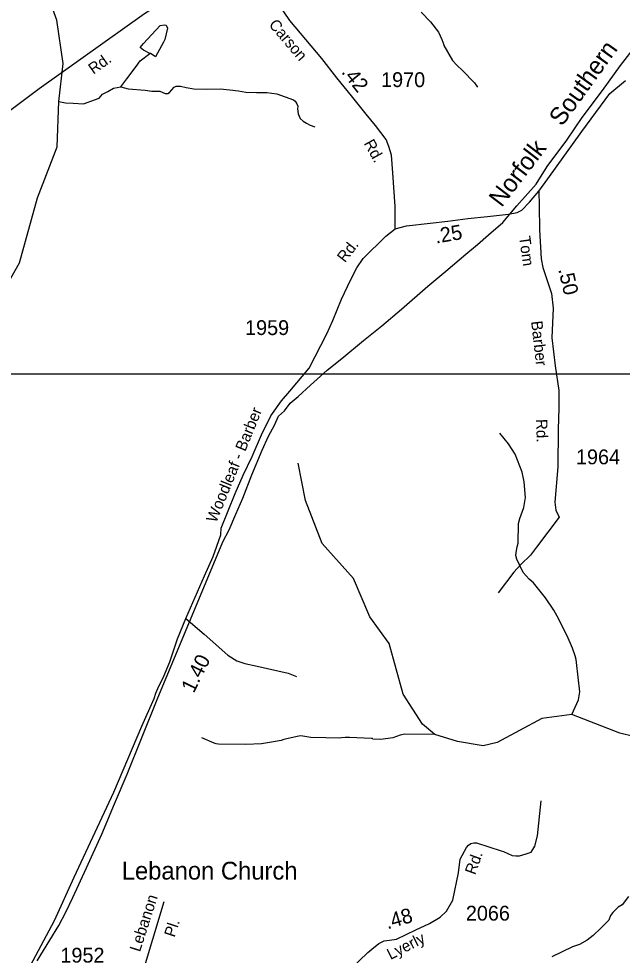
# Model space of a CAD drawing. Extents: x 1473865 to 1648260, y 639067 to 773536.
# Drawn here: x 1516748 to 1521842, y 728401 to 736297 of the extents above; entities that cross this region are included whole.
import ezdxf

# ---------------------------------------------------------------- set-up
doc = ezdxf.new("R2010")
doc.units = 0
for name, color, linetype in [('Exist Cultural Church with Cemetery Label', 7, 'Continuous'), ('Exist Hydrographic Creek Single Shore', 7, 'Continuous'), ('Exist Hydrographic Misc Water Feature', 7, 'Continuous'), ('Exist Railroad Mainline', 7, 'Continuous'), ('Exist Railroad Mainline Label', 7, 'Continuous'), ('Exist Road Non-System Type 51', 7, 'Continuous'), ('Exist Road Non-System Type 51 Label', 7, 'Continuous'), ('Exist Road Secondary Mileage Hundredths English Label', 7, 'Continuous'), ('Exist Road Secondary Type 51 Attributed', 7, 'Continuous'), ('Exist Road Secondary Type 51 Label', 7, 'Continuous'), ('Exist Road Secondary Type 51 Number Label', 7, 'Continuous'), ('Map Preparation Inset Cut Line', 7, 'Continuous')]:
    doc.layers.add(name, color=color, linetype=linetype)

msp = doc.modelspace()

# ---------------------------------------------------------------- linework, layer by layer
at = {"layer": 'Exist Hydrographic Creek Single Shore'}
for points in [[(1516531.6, 733849.8), (1516754.6, 734239.1), (1516905.6, 734787.6), (1517071.6, 735217.5), (1517086.8, 735598.8), (1517122.3, 735919), (1517069.2, 736283.4), (1516982, 736526.4), (1516896.2, 736864.5), (1516840.9, 737034.9), (1516642.8, 737206)], [(1521937.6, 730244.7), (1521821.6, 730273.3), (1521415.6, 730429.2), (1521164.6, 730398.1), (1520786.6, 730195.7), (1520669.6, 730165.2), (1520452.6, 730202.4), (1520261.6, 730262.1), (1520155.6, 730349.6), (1519992.6, 730602.4), (1519873.6, 731028.2), (1519710.6, 731254.7), (1519574.6, 731575.9), (1519308.6, 731871.1)]]:
    msp.add_lwpolyline(points, dxfattribs=at)
at = {"layer": 'Exist Hydrographic Misc Water Feature'}
for points in [[(1520145.5, 736353), (1520223.6, 736271.2), (1520291.7, 736183.7), (1520320.3, 736123), (1520336, 736075.8), (1520335.1, 736070.7), (1520408.3, 735945.1), (1520445.3, 735904.2), (1520494.4, 735861.1), (1520596, 735756.8), (1520621.2, 735720.2)], [(1517859.9, 736002.4), (1517855.8, 736004.1), (1517800.5, 736033.1), (1517773.2, 736053.2), (1517802.6, 736087.2), (1517942.9, 736241.1), (1517980.1, 736246.1), (1517994, 736241.7), (1518003.9, 736216.2), (1517981.9, 736122.2), (1517971.7, 736100.2), (1517903.5, 735976.9), (1517873.7, 735993.9), (1517859.9, 736002.4)], [(1517610.5, 735723.4), (1517662.1, 735789), (1517740, 735894.1), (1517773, 735941.9), (1517855.8, 736004.1)], [(1517086.8, 735598.8), (1517144.1, 735586.4), (1517208, 735583.5), (1517294.4, 735579.8), (1517427.3, 735627.2), (1517456.6, 735659.4), (1517499.6, 735684.3), (1517548.3, 735712.3), (1517610.5, 735723.4)], [(1517610.5, 735723.4), (1517673.1, 735705.7), (1517816.2, 735693.4), (1517870.5, 735686.6), (1517939.9, 735686.2), (1517983.7, 735667.3)], [(1517983.7, 735667.3), (1518005.7, 735667.6), (1518021.9, 735675.3), (1518061, 735720.3), (1518077.1, 735727.9), (1518115.1, 735727), (1518162.9, 735717.9), (1518226.5, 735704.4), (1518334.5, 735701.9), (1518447.5, 735704.8), (1518530.4, 735697.3), (1518602.2, 735687.6), (1518666.1, 735678.1), (1518754, 735676), (1518842, 735674), (1518925.8, 735664), (1519068.6, 735612.7), (1519082.3, 735602.4), (1519095.9, 735580.1), (1519103.4, 735559.9), (1519100.9, 735536), (1519105.9, 735495.9), (1519125.1, 735455.4), (1519148.6, 735432.9), (1519176.1, 735416.3), (1519207.8, 735399.6), (1519247.4, 735384.6)], [(1520955.6, 731845.2), (1520964, 731874.3), (1520967.8, 732042.1), (1520976.7, 732081.8), (1521010.8, 732177), (1521025.9, 732260.2), (1521013.4, 732392.8), (1520997.6, 732473.1), (1520937, 732626.5), (1520881, 732711.7), (1520809.1, 732801.4)], [(1519308.6, 731871.1), (1519167.6, 732234.1), (1519105.6, 732550.4)], [(1521415.6, 730429.2), (1521472.5, 730553.3), (1521483.2, 730621.3), (1521456, 730869.7), (1521452.5, 730893.8), (1521445.1, 730925.9), (1521422.4, 730990.3), (1521376.3, 731095.2), (1521291.6, 731260.9), (1521264.5, 731309.4), (1521193.4, 731414.8), (1521092.2, 731540.8), (1521056.6, 731572), (1521006.8, 731626.5), (1520951.4, 731739.6), (1520944.5, 731771.7), (1520945.3, 731795.7), (1520955.6, 731845.2)], [(1520261.6, 730262.1), (1520007.8, 730263.4), (1519967.7, 730256.2), (1519907.2, 730233.5), (1519803.3, 730218.7), (1519736.7, 730221.5), (1519735.1, 730227), (1519727.1, 730229.1), (1519541.2, 730236.9), (1519503.2, 730237.7), (1519471.2, 730234.3), (1519455.1, 730230.7), (1519339.2, 730233), (1519215.1, 730235.5), (1519147.3, 730248.9), (1519123.3, 730249.4), (1518986.8, 730220.2), (1518962.6, 730212.7), (1518882.3, 730198.3), (1518797.5, 730184), (1518665.9, 730178.7), (1518433.8, 730181.4), (1518414, 730183.8), (1518398, 730188.2), (1518294.9, 730234.2)], [(1521895.7, 728896), (1521840.4, 728826.8), (1521808, 728805.5), (1521763.1, 728760.4), (1521742.6, 728734.9), (1521727.8, 728697.2), (1521707.4, 728673.6), (1521660.4, 728628.6), (1521595.2, 728567.9), (1521546.5, 728528.9), (1521481.7, 728490.3), (1521421.4, 728471.5), (1521247.7, 728387.1)]]:
    msp.add_lwpolyline(points, dxfattribs=at)
at = {"layer": 'Exist Railroad Mainline'}
msp.add_lwpolyline([(1516904.5, 728352.7), (1517011.1, 728527.3), (1517086.9, 728652), (1517146.3, 728763.3), (1517206.1, 728886.3), (1517319.6, 729138.6), (1517449.6, 729422.7), (1517557, 729677.1), (1517664.5, 729927.4), (1517915.7, 730556.9), (1518470.5, 731885.5), (1518524.3, 731988.4), (1518581.4, 732119.9), (1518640.5, 732255.4), (1518716.3, 732450.5), (1518802, 732657.9), (1518857, 732777.5), (1518907, 732869), (1518939.8, 732944.7), (1518991.8, 732991.8), (1519038.9, 733054.6), (1519106.2, 733113), (1519211.6, 733207.2), (1519352.9, 733332.9), (1519474.3, 733430.9), (1519657.4, 733583.3), (1519813.9, 733707), (1519979.2, 733847.5), (1520202.4, 734042.8), (1520353.9, 734167.8), (1520523.1, 734312.3), (1520619, 734393.7), (1520713.7, 734474.8), (1520835.4, 734579.7), (1520952.4, 734718.6), (1521115.2, 734902.6), (1521208.8, 735051.1), (1521374.6, 735273.7), (1521505.1, 735465.2), (1521675.5, 735690.7), (1521827.2, 735901.4), (1522036.2, 736168.9)], dxfattribs=at)
at = {"layer": 'Exist Road Non-System Type 51'}
msp.add_line((1517760, 728137.7), (1517976.2, 728853.5), dxfattribs=at)
for points in [[(1521273.2, 732220), (1521282.8, 732152.6), (1521309.1, 732095), (1521118.8, 731841.3), (1521066.4, 731774.5), (1520985.6, 731695.3), (1520927, 731629.9), (1520795.5, 731457)], [(1518157.9, 731241), (1518314.4, 731108.1), (1518512.7, 730932), (1518590.4, 730883.1), (1518658.1, 730860.5), (1518759.8, 730839.4), (1519021.3, 730778.7), (1519093, 730752)], [(1520819.2, 729281.6), (1520838.6, 729275.2), (1520912.2, 729242.5), (1520943.1, 729238.3), (1520974.2, 729239.9), (1521032.3, 729255.3), (1521072.4, 729270.9), (1521088.1, 729291), (1521104.9, 729320.7), (1521127.8, 729406.5), (1521156.6, 729702.2)]]:
    msp.add_lwpolyline(points, dxfattribs=at)
at = {"layer": 'Exist Road Secondary Type 51 Attributed'}
for points in [[(1514976.1, 734326.1), (1515133.8, 734421.4), (1515403.4, 734592.5), (1515774.7, 734852.7), (1516184.5, 735158.9), (1516921.8, 735707.7), (1517809.4, 736340.7), (1518141.8, 736550.5), (1518174.3, 736568.3), (1518239.9, 736585.5), (1518354, 736577.7), (1518566.6, 736527.7), (1518807.6, 736448.9), (1518939.9, 736422)], [(1519926.5, 734524.8), (1519926.5, 734713.4), (1519905.6, 734997.3), (1519894.4, 735147.7), (1519872, 735219.5), (1519849.6, 735277.8), (1519760.6, 735395.7), (1519680.1, 735492.8), (1519555.9, 735647.4), (1519433.9, 735799.1), (1519305.7, 735960.3), (1519036.4, 736280.6), (1518939.9, 736422)], [(1521138.8, 734843.3), (1521215, 734946.6), (1521500.9, 735347), (1521736.1, 735665), (1521870.7, 735777.2)], [(1519926.5, 734524.8), (1520020.6, 734549.5), (1520220.2, 734574.2), (1520369.5, 734589.7), (1520540, 734612.2), (1520703.7, 734630.1), (1520883.1, 734650.3), (1520954.9, 734663.8), (1520995.2, 734684), (1521060.3, 734749.1), (1521138.8, 734843.3)], [(1521138.8, 734843.3), (1521141, 734719.9), (1521143.3, 734517.9), (1521156.7, 734273.2), (1521172.4, 734199.1), (1521245.8, 733980.5), (1521258.1, 733856.4), (1521247.8, 733606.2), (1521274.6, 733369.7), (1521305.9, 733163.2), (1521306.8, 733013.8), (1521302, 732835.8), (1521297.2, 732518.3), (1521273.2, 732220)], [(1516803.5, 728231.3), (1517049.1, 728694.6), (1517215.5, 729058.4), (1517551.6, 729774.9), (1517787.7, 730331.3), (1517890.5, 730564.1), (1517904.9, 730611), (1517921.1, 730650.8), (1517973.9, 730754.8), (1518023.2, 730874.2), (1518088, 731067.3), (1518157.9, 731241), (1518316.7, 731599.7), (1518388.4, 731761.8), (1518419.1, 731850.6), (1518455.1, 731944.5), (1518458.3, 732002.6), (1518576.3, 732293), (1518642.8, 732449.7), (1518719, 732606.8), (1518797.8, 732789.1), (1518876.6, 732948.7), (1518966.2, 733073.8), (1519036, 733156.6), (1519199.4, 733350.5), (1519349.9, 733638.8), (1519398.6, 733752), (1519472.4, 733931.5), (1519547.4, 734093.8), (1519603.3, 734195.8), (1519656.3, 734275), (1519845.7, 734464.2), (1519926.5, 734524.8)], [(1519547.8, 728283.2), (1519693.5, 728425.2), (1519727.6, 728451), (1519788.6, 728500.7), (1519833.1, 728521), (1519876.7, 728529.1), (1519938, 728537.1), (1520099.7, 728614), (1520216.2, 728668.9), (1520305.5, 728721.8), (1520358, 728773.1), (1520412, 728865.9), (1520460.4, 729095.2), (1520473.9, 729211), (1520527, 729310.5), (1520545.4, 729329.2), (1520565.2, 729342.2), (1520589.4, 729348.1), (1520611.4, 729349.7), (1520819.2, 729281.6)]]:
    msp.add_lwpolyline(points, dxfattribs=at)
at = {"layer": 'Map Preparation Inset Cut Line'}
msp.add_lwpolyline([(1492500.1, 733302.7), (1523960.8, 733302.7), (1523960.8, 717190.1), (1492500.1, 717190.1), (1492500.1, 733302.7)], dxfattribs=at)

# ---------------------------------------------------------------- texts
at = {"layer": 'Exist Cultural Church with Cemetery Label'}
msp.add_text('Lebanon Church', height=150, dxfattribs=at).set_placement((1517618.1, 729038.6))
at = {"layer": 'Exist Railroad Mainline Label'}
for s, rotation, p in [('Southern', 54.23311, (1521333.9, 735382)), ('Norfolk', 52.60586, (1520823.5, 734699.8))]:
    msp.add_text(s, height=150, rotation=rotation, dxfattribs=at).set_placement(p)
at = {"layer": 'Exist Road Non-System Type 51 Label'}
for s, p in [('Lebanon', (1517771.3, 728423.2)), ('Pl.', (1518063.6, 728546.7))]:
    msp.add_text(s, height=95, rotation=72.11609, dxfattribs=at).set_placement(p)
at = {"layer": 'Exist Road Secondary Mileage Hundredths English Label'}
for s, rotation, p in [('.42', 308.79868, (1519466.5, 735845.1)), ('.25', 9.85318, (1520270.6, 734400.7)), ('.50', 283.05972, (1521301.2, 734183.2)), ('1.40', 63.57076, (1518225.2, 730604.8)), ('.48', 16.27729, (1519860.4, 728618.7))]:
    msp.add_text(s, height=125, rotation=rotation, dxfattribs=at).set_placement(p)
at = {"layer": 'Exist Road Secondary Type 51 Label'}
for s, rotation, p in [('Carson', 310.49787, (1518853.8, 736244)), ('Rd.', 35.37345, (1517378.5, 735824)), ('Rd.', 298.86907, (1519658.7, 735247.1)), ('Tom', 277.92684, (1520970.8, 734458)), ('Rd.', 52.16112, (1519501.7, 734235)), ('Barber', 276.47505, (1521072.7, 733744.7)), ('Woodleaf - Barber', 67.79536, (1518414.6, 732041.2)), ('Rd.', 271.67329, (1521114.4, 732920.8)), ('Rd.', 70.06741, (1520599.7, 729073.3)), ('Lyerly', 26.98904, (1519886.2, 728360.1))]:
    msp.add_text(s, height=95, rotation=rotation, dxfattribs=at).set_placement(p)
at = {"layer": 'Exist Road Secondary Type 51 Number Label'}
for s, p in [('1970', (1519806.8, 735720.4)), ('1959', (1518658.8, 733629.9)), ('1964', (1521451.5, 732540.2)), ('2066', (1520522, 728692.8)), ('1952', (1517100.4, 728338.6))]:
    msp.add_text(s, height=125, dxfattribs=at).set_placement(p)

doc.saveas('drawing.dxf')
